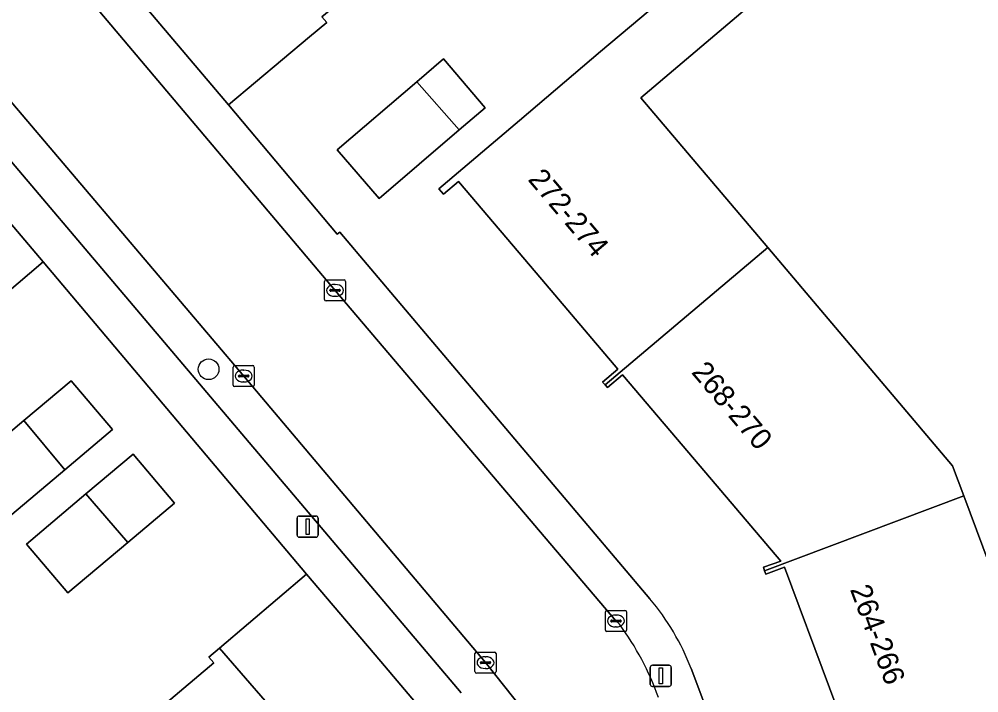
# Model space of a CAD drawing. Extents: x 162172 to 163187, y 382874 to 383685.
# Drawn here: x 162319.74 to 162365.06, y 383181.44 to 383213.27 of the extents above; entities that cross this region are included whole.
import ezdxf

# ---------------------------------------------------------------- set-up
doc = ezdxf.new("R2010")
doc.units = 0
for name, color, linetype in [('IMGEO_Boom', 7, 'Continuous'), ('IMGEO_Erf', 7, 'Continuous'), ('IMGEO_Kolk', 7, 'Continuous'), ('IMGEO_Lichtmast', 7, 'Continuous'), ('IMGEO_Muur', 7, 'Continuous'), ('IMGEO_Pand', 7, 'Continuous'), ('IMGEO_Pand_nummerreeks', 7, 'Continuous'), ('IMGEO_Parkeervlak_open', 7, 'Continuous'), ('IMGEO_Rijbaan_lokaal_open', 7, 'Continuous'), ('IMGEO_Voetpad_open', 7, 'Continuous')]:
    doc.layers.add(name, color=color, linetype=linetype)

msp = doc.modelspace()

# ---------------------------------------------------------------- linework, layer by layer
at = {"layer": 'IMGEO_Boom'}
msp.add_circle((162328.686, 383196.728), 0.489, dxfattribs=at)
at = {"layer": 'IMGEO_Erf'}
for points in [[(162322.614, 383217.475), (162322.973, 383217.104), (162323.102, 383217.213), (162327.603, 383221.02), (162327.837, 383220.75), (162328.728, 383221.504), (162332.745, 383224.899), (162337.272, 383228.727), (162340.899, 383231.793), (162344.127, 383227.975), (162347.129, 383224.424), (162343.659, 383221.498), (162339.043, 383217.606), (162335.072, 383214.258), (162334.039, 383213.387), (162334.265, 383213.119), (162333.457, 383212.439), (162329.632, 383209.219), (162334.765, 383203.109), (162334.889, 383203.215), (162349.528, 383185.876)], [(162359.965, 383176.439), (162358.011, 383181.679), (162355.887, 383187.376), (162355.002, 383187.038), (162354.945, 383187.202), (162354.888, 383187.368), (162355.709, 383187.654), (162352.171, 383191.826), (162348.234, 383196.468), (162347.518, 383195.859), (162347.411, 383195.985), (162347.294, 383196.122), (162348.012, 383196.732), (162344.424, 383200.965), (162340.49, 383205.606), (162339.772, 383204.998), (162339.553, 383205.258), (162343.367, 383208.49), (162347.201, 383211.739), (162354.616, 383217.994)], [(162359.825, 383215.896), (162358.914, 383216.981), (162356.967, 383215.305), (162356.504, 383215.835), (162349.101, 383209.561), (162355.095, 383202.477), (162363.815, 383192.171), (162364.347, 383190.746), (162368.54, 383179.505), (162372.735, 383168.262), (162376.929, 383157.02), (162381.126, 383145.77), (162385.323, 383134.518), (162389.521, 383123.265), (162393.719, 383112.013)], [(162324.77, 383179.335), (162328.927, 383182.849), (162328.7, 383183.115), (162329.205, 383183.544), (162333.317, 383187.038), (162320.875, 383201.8), (162316.672, 383198.236), (162316.253, 383197.881), (162316.027, 383198.148), (162311.916, 383194.675), (162307.492, 383190.937), (162302.899, 383187.056), (162298.835, 383183.622), (162294.315, 383179.803)], [(162351.468, 383182.584), (162358.858, 383162.93), (162388.064, 383084.639), (162394.027, 383068.875), (162394.311, 383068.989), (162396.634, 383062.777)]]:
    msp.add_lwpolyline(points, dxfattribs=at)
for points in [[(162340.518, 383208.037), (162336.734, 383204.801), (162334.765, 383207.103), (162338.522, 383210.317), (162339.779, 383211.392), (162341.748, 383209.089)], [(162319.101, 383189.616), (162317.146, 383191.931), (162319.957, 383194.305), (162322.188, 383196.189), (162324.143, 383193.874), (162321.9, 383191.98)], [(162322.041, 383186.155), (162320.086, 383188.47), (162322.888, 383190.836), (162325.121, 383192.72), (162327.076, 383190.405), (162324.873, 383188.545)]]:
    msp.add_lwpolyline(points, close=True, dxfattribs=at)
msp.add_arc((162340.958, 383178.608), 11.237, 20.7217, 40.3006, dxfattribs=at)
at = {"layer": 'IMGEO_Kolk'}
for p, q in [((162334.157, 383200.031), (162334.157, 383200.883)), ((162334.232, 383200.957), (162335.084, 383200.957)), ((162334.645, 383200.737), (162334.67, 383200.737)), ((162335.158, 383200.883), (162335.158, 383200.031)), ((162334.416, 383200.451), (162334.416, 383200.463)), ((162334.854, 383200.414), (162334.456, 383200.414)), ((162334.459, 383200.5), (162334.857, 383200.5)), ((162334.668, 383200.177), (162334.643, 383200.177)), ((162334.9, 383200.463), (162334.9, 383200.451)), ((162335.084, 383199.957), (162334.232, 383199.957)), ((162329.842, 383195.982), (162329.842, 383196.834)), ((162329.917, 383196.908), (162330.769, 383196.908)), ((162330.33, 383196.688), (162330.355, 383196.688)), ((162330.843, 383196.834), (162330.843, 383195.982)), ((162330.101, 383196.402), (162330.101, 383196.414)), ((162330.539, 383196.365), (162330.141, 383196.365)), ((162330.144, 383196.451), (162330.542, 383196.451)), ((162330.353, 383196.128), (162330.328, 383196.128)), ((162330.585, 383196.414), (162330.585, 383196.402)), ((162330.769, 383195.908), (162329.917, 383195.908)), ((162347.422, 383184.406), (162347.422, 383185.258)), ((162347.497, 383185.332), (162348.349, 383185.332)), ((162348.423, 383185.258), (162348.423, 383184.406)), ((162347.681, 383184.826), (162347.681, 383184.838)), ((162348.119, 383184.789), (162347.721, 383184.789)), ((162347.724, 383184.875), (162348.122, 383184.875)), ((162347.91, 383185.112), (162347.935, 383185.112)), ((162348.165, 383184.838), (162348.165, 383184.826)), ((162348.349, 383184.332), (162347.497, 383184.332)), ((162347.933, 383184.552), (162347.908, 383184.552)), ((162341.263, 383182.438), (162341.263, 383183.29)), ((162341.338, 383183.364), (162342.19, 383183.364)), ((162341.751, 383183.144), (162341.776, 383183.144)), ((162342.264, 383183.29), (162342.264, 383182.438)), ((162341.522, 383182.858), (162341.522, 383182.87)), ((162341.96, 383182.821), (162341.562, 383182.821)), ((162341.565, 383182.907), (162341.963, 383182.907)), ((162341.774, 383182.584), (162341.749, 383182.584)), ((162342.006, 383182.87), (162342.006, 383182.858)), ((162342.19, 383182.364), (162341.338, 383182.364))]:
    msp.add_line(p, q, dxfattribs=at)
for points in [[(162334.157, 383200.031), (162334.157, 383200.883)], [(162334.232, 383200.957), (162335.084, 383200.957)], [(162335.158, 383200.883), (162335.158, 383200.031)], [(162335.084, 383199.957), (162334.232, 383199.957)], [(162329.842, 383195.982), (162329.842, 383196.834)], [(162329.917, 383196.908), (162330.769, 383196.908)], [(162330.843, 383196.834), (162330.843, 383195.982)], [(162330.769, 383195.908), (162329.917, 383195.908)], [(162347.422, 383184.406), (162347.422, 383185.258)], [(162347.497, 383185.332), (162348.349, 383185.332)], [(162348.423, 383185.258), (162348.423, 383184.406)], [(162348.349, 383184.332), (162347.497, 383184.332)], [(162341.263, 383182.438), (162341.263, 383183.29)], [(162341.338, 383183.364), (162342.19, 383183.364)], [(162342.264, 383183.29), (162342.264, 383182.438)], [(162342.19, 383182.364), (162341.338, 383182.364)]]:
    msp.add_lwpolyline(points, dxfattribs=at)
for centre, radius, start, end in [((162334.234, 383200.881), 0.0765, 91.552, 178.448), ((162334.234, 383200.881), 0.0765, 91.552, 178.448), ((162335.082, 383200.881), 0.0765, 1.552, 88.448), ((162335.082, 383200.881), 0.0765, 1.552, 88.448), ((162334.456, 383200.46), 0.0403, 85.8775, 175.7526), ((162334.453, 383200.45), 0.0366, 178.938, 274.7102), ((162334.857, 383200.457), 0.043, 264.8664, 352.4533), ((162334.861, 383200.462), 0.0386, 1.7309, 96.639), ((162334.234, 383200.033), 0.0765, 181.552, 268.448), ((162334.234, 383200.033), 0.0765, 181.552, 268.448), ((162335.082, 383200.033), 0.0765, 271.552, 358.448), ((162335.082, 383200.033), 0.0765, 271.552, 358.448), ((162329.919, 383196.832), 0.0765, 91.552, 178.448), ((162329.919, 383196.832), 0.0765, 91.552, 178.448), ((162330.767, 383196.832), 0.0765, 1.552, 88.448), ((162330.767, 383196.832), 0.0765, 1.552, 88.448), ((162330.141, 383196.411), 0.0403, 85.8775, 175.7526), ((162330.138, 383196.401), 0.0366, 178.938, 274.7102), ((162330.542, 383196.408), 0.043, 264.8664, 352.4533), ((162330.546, 383196.413), 0.0386, 1.7309, 96.639), ((162329.919, 383195.984), 0.0765, 181.552, 268.448), ((162329.919, 383195.984), 0.0765, 181.552, 268.448), ((162330.767, 383195.984), 0.0765, 271.552, 358.448), ((162330.767, 383195.984), 0.0765, 271.552, 358.448), ((162347.499, 383185.256), 0.0765, 91.552, 178.448), ((162347.499, 383185.256), 0.0765, 91.552, 178.448), ((162348.347, 383185.256), 0.0765, 1.552, 88.448), ((162348.347, 383185.256), 0.0765, 1.552, 88.448), ((162347.721, 383184.835), 0.0403, 85.8775, 175.7526), ((162347.718, 383184.825), 0.0366, 178.938, 274.7102), ((162348.122, 383184.832), 0.043, 264.8664, 352.4533), ((162348.126, 383184.837), 0.0386, 1.7309, 96.639), ((162347.499, 383184.408), 0.0765, 181.552, 268.448), ((162347.499, 383184.408), 0.0765, 181.552, 268.448), ((162348.347, 383184.408), 0.0765, 271.552, 358.448), ((162348.347, 383184.408), 0.0765, 271.552, 358.448), ((162341.34, 383183.288), 0.0765, 91.552, 178.448), ((162341.34, 383183.288), 0.0765, 91.552, 178.448), ((162342.188, 383183.288), 0.0765, 1.552, 88.448), ((162342.188, 383183.288), 0.0765, 1.552, 88.448), ((162341.562, 383182.867), 0.0403, 85.8775, 175.7526), ((162341.559, 383182.857), 0.0366, 178.938, 274.7102), ((162341.963, 383182.864), 0.043, 264.8664, 352.4533), ((162341.967, 383182.869), 0.0386, 1.7309, 96.639), ((162341.34, 383182.44), 0.0765, 181.552, 268.448), ((162341.34, 383182.44), 0.0765, 181.552, 268.448), ((162342.188, 383182.44), 0.0765, 271.552, 358.448), ((162342.188, 383182.44), 0.0765, 271.552, 358.448)]:
    msp.add_arc(centre, radius, start, end, dxfattribs=at)
for centre, major_axis, ratio, start_param, end_param in [((162334.644, 383200.457), (-0.387, 0.002), 0.722429, 4.712389, 7.853982), ((162334.669, 383200.457), (-0.39, 0.002), 0.717154, 1.570796, 4.712389), ((162330.329, 383196.408), (-0.387, 0.002), 0.722429, 4.712389, 7.853982), ((162330.354, 383196.408), (-0.39, 0.002), 0.717154, 1.570796, 4.712389), ((162347.909, 383184.832), (-0.387, 0.002), 0.722429, 4.712389, 7.853982), ((162347.934, 383184.832), (-0.39, 0.002), 0.717154, 1.570796, 4.712389), ((162341.75, 383182.864), (-0.387, 0.002), 0.722429, 4.712389, 7.853982), ((162341.775, 383182.864), (-0.39, 0.002), 0.717154, 1.570796, 4.712389)]:
    msp.add_ellipse(centre, major_axis=major_axis, ratio=ratio, start_param=start_param, end_param=end_param, dxfattribs=at)
at = {"layer": 'IMGEO_Lichtmast'}
for p, q in [((162332.968, 383189.792), (162333.758, 383189.792)), ((162333.758, 383189.792), (162332.968, 383189.792)), ((162332.868, 383188.892), (162332.868, 383189.692)), ((162332.868, 383189.692), (162332.868, 383188.892)), ((162333.858, 383189.692), (162333.858, 383188.892)), ((162333.858, 383188.892), (162333.858, 383189.692)), ((162333.758, 383188.792), (162332.968, 383188.792)), ((162332.968, 383188.792), (162333.758, 383188.792)), ((162349.544, 383181.838), (162349.544, 383182.638)), ((162349.544, 383182.638), (162349.544, 383181.838)), ((162349.644, 383182.738), (162350.434, 383182.738)), ((162350.434, 383182.738), (162349.644, 383182.738)), ((162350.534, 383182.638), (162350.534, 383181.838)), ((162350.534, 383181.838), (162350.534, 383182.638)), ((162350.434, 383181.738), (162349.644, 383181.738)), ((162349.644, 383181.738), (162350.434, 383181.738))]:
    msp.add_line(p, q, dxfattribs=at)
for points in [[(162333.288, 383189.667), (162333.438, 383189.667), (162333.438, 383188.917), (162333.288, 383188.917), (162333.288, 383189.667)], [(162349.964, 383182.613), (162350.114, 383182.613), (162350.114, 383181.863), (162349.964, 383181.863), (162349.964, 383182.613)]]:
    msp.add_lwpolyline(points, dxfattribs=at)
for centre, start, end in [((162332.968, 383189.692), 90, 180), ((162332.968, 383189.692), 90, 180), ((162333.758, 383189.692), 0, 90), ((162333.758, 383189.692), 360, 90), ((162332.968, 383188.892), 180, 270), ((162332.968, 383188.892), 180, 270), ((162333.758, 383188.892), 270, 0), ((162333.758, 383188.892), 270, 0), ((162349.644, 383182.638), 90, 180), ((162349.644, 383182.638), 90, 180), ((162350.434, 383182.638), 0, 90), ((162350.434, 383182.638), 360, 90), ((162349.644, 383181.838), 180, 270), ((162349.644, 383181.838), 180, 270), ((162350.434, 383181.838), 270, 0), ((162350.434, 383181.838), 270, 0)]:
    msp.add_arc(centre, 0.1, start, end, dxfattribs=at)
at = {"layer": 'IMGEO_Muur'}
for points in [[(162334.765, 383203.109), (162329.632, 383209.219)], [(162320.875, 383201.8), (162333.317, 383187.038)]]:
    msp.add_lwpolyline(points, dxfattribs=at)
at = {"layer": 'IMGEO_Pand'}
msp.add_lwpolyline([(162362.725, 383250), (162342.585, 383232.663), (162342.251, 383232.382), (162345.51, 383228.59), (162354.616, 383217.994), (162347.201, 383211.739), (162343.367, 383208.49), (162339.553, 383205.258), (162339.772, 383204.998), (162340.49, 383205.606), (162344.424, 383200.965), (162348.012, 383196.732), (162347.294, 383196.122), (162347.411, 383195.985), (162355.095, 383202.477), (162349.101, 383209.561), (162356.504, 383215.835), (162356.967, 383215.305), (162358.914, 383216.981), (162361.016, 383218.753), (162380.461, 383235.496), (162384.25, 383238.759), (162379.1, 383244.746), (162381.127, 383246.485)], dxfattribs=at)
for points in [[(162328.728, 383221.504), (162327.837, 383220.75), (162327.603, 383221.02), (162323.102, 383217.213), (162322.973, 383217.104), (162329.632, 383209.219), (162333.457, 383212.439), (162334.265, 383213.119), (162334.039, 383213.387), (162335.072, 383214.258)], [(162338.522, 383210.317), (162340.518, 383208.037), (162341.748, 383209.089), (162339.779, 383211.392)], [(162338.522, 383210.317), (162334.765, 383207.103), (162336.734, 383204.801), (162340.518, 383208.037)], [(162310.04, 383206.173), (162316.672, 383198.236), (162320.875, 383201.8), (162314.195, 383209.68)], [(162354.945, 383187.202), (162364.347, 383190.746), (162363.815, 383192.171), (162355.095, 383202.477), (162347.411, 383195.985), (162347.518, 383195.859), (162348.234, 383196.468), (162352.171, 383191.826), (162355.709, 383187.654), (162354.888, 383187.368)], [(162321.9, 383191.98), (162324.143, 383193.874), (162322.188, 383196.189), (162319.957, 383194.305)], [(162321.9, 383191.98), (162319.957, 383194.305), (162317.146, 383191.931), (162319.101, 383189.616)], [(162322.888, 383190.836), (162324.873, 383188.545), (162327.076, 383190.405), (162325.121, 383192.72)], [(162322.888, 383190.836), (162320.086, 383188.47), (162322.041, 383186.155), (162324.873, 383188.545)], [(162354.945, 383187.202), (162355.002, 383187.038), (162355.887, 383187.376), (162358.011, 383181.679), (162359.965, 383176.439), (162359.084, 383176.113), (162359.146, 383175.945), (162368.54, 383179.505), (162364.347, 383190.746)], [(162335.969, 383175.736), (162339.995, 383179.146), (162336.823, 383182.913), (162333.317, 383187.038), (162329.205, 383183.544)], [(162335.969, 383175.736), (162329.205, 383183.544), (162328.7, 383183.115), (162328.927, 383182.849), (162324.77, 383179.335), (162330.88, 383171.894), (162335.143, 383175.498), (162335.373, 383175.231)]]:
    msp.add_lwpolyline(points, close=True, dxfattribs=at)
at = {"layer": 'IMGEO_Parkeervlak_open'}
for points in [[(162343.809, 383180.374), (162343.522, 383180.645), (162341.765, 383182.865), (162330.343, 383196.409), (162318.375, 383210.519), (162317.277, 383211.765), (162316.532, 383212.648), (162316.128, 383213.123)], [(162316.591, 383209.812), (162317.886, 383208.278), (162340.616, 383181.437)]]:
    msp.add_lwpolyline(points, dxfattribs=at)
at = {"layer": 'IMGEO_Rijbaan_lokaal_open'}
for points in [[(162348.092, 383184.677), (162347.924, 383184.833), (162334.659, 383200.458), (162323.292, 383213.924), (162322.462, 383214.837), (162321.165, 383216.369)], [(162316.128, 383213.123), (162316.532, 383212.648), (162317.277, 383211.765), (162318.375, 383210.519), (162330.343, 383196.409), (162341.765, 383182.865), (162343.522, 383180.645), (162343.809, 383180.374), (162344.215, 383179.988), (162344.636, 383179.27), (162345.477, 383177.503), (162346.713, 383174.171), (162347.325, 383172.541), (162347.5, 383172.071), (162347.838, 383171.163), (162349.07, 383167.852), (162350.1, 383165.084), (162355.914, 383149.578), (162360.369, 383137.577), (162361.702, 383133.987), (162361.794, 383133.759)]]:
    msp.add_lwpolyline(points, dxfattribs=at)
msp.add_arc((162337.422, 383176.798), 13.264, 19.4466, 36.4422, dxfattribs=at)
at = {"layer": 'IMGEO_Voetpad_open'}
for points in [[(162349.528, 383185.876), (162334.889, 383203.215), (162334.765, 383203.109), (162329.632, 383209.219), (162322.973, 383217.104), (162321.165, 383216.369), (162322.462, 383214.837), (162323.292, 383213.924), (162334.659, 383200.458), (162347.924, 383184.833), (162348.092, 383184.677)], [(162316.38, 383210.548), (162314.195, 383209.68), (162320.875, 383201.8), (162333.317, 383187.038), (162336.823, 383182.913), (162339.995, 383179.146)], [(162340.616, 383181.437), (162317.886, 383208.278), (162316.591, 383209.812)], [(162358.858, 383162.93), (162351.468, 383182.584)]]:
    msp.add_lwpolyline(points, dxfattribs=at)
for centre, radius, start, end in [((162340.958, 383178.608), 11.237, 20.7217, 40.3006), ((162337.422, 383176.798), 13.264, 19.4466, 36.4422)]:
    msp.add_arc(centre, radius, start, end, dxfattribs=at)

# ---------------------------------------------------------------- texts
at = {"layer": 'IMGEO_Pand_nummerreeks'}
for s, rotation, p in [('272-274', 310.2861, (162343.729, 383205.682)), ('268-270', 310.3007, (162351.45, 383196.572)), ('264-266', 290.4486, (162358.966, 383186.33))]:
    msp.add_text(s, height=1, rotation=rotation, dxfattribs=at).set_placement(p)

doc.saveas('drawing.dxf')
